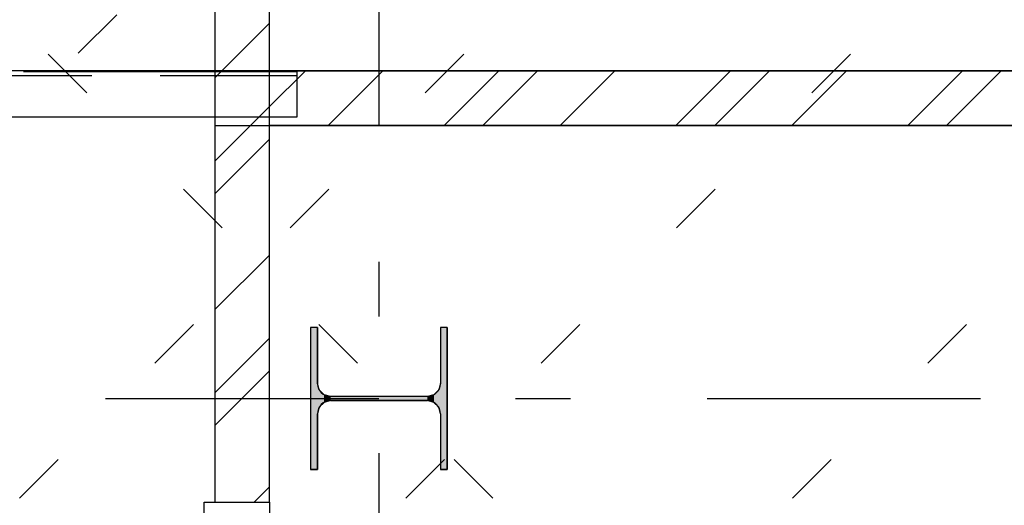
# Model space of a CAD drawing. Extents: x 2 to 87, y -108 to 11.
# Tile 281 of 352: x 38.17 to 39.971, y -33.803 to -32.914. Entities that reach past the tile are written whole.
import ezdxf

# ---------------------------------------------------------------- set-up
doc = ezdxf.new("R2010")
doc.units = 0
doc.header["$MEASUREMENT"] = 0
for name, pattern in [('DASHDOT', [1, 0.5, -0.25, 0, -0.25]), ('DOT', [0.25, 0, -0.25]), ('HIDDEN', [0.375, 0.25, -0.125])]:
    doc.linetypes.add(name, pattern=pattern)
for name, color, linetype in [('12', 7, 'CONTINUOUS'), ('18', 7, 'CONTINUOUS'), ('21', 7, 'CONTINUOUS'), ('25', 7, 'CONTINUOUS'), ('30', 7, 'CONTINUOUS'), ('5', 7, 'CONTINUOUS'), ('6', 7, 'CONTINUOUS'), ('7', 7, 'CONTINUOUS'), ('8', 7, 'CONTINUOUS')]:
    doc.layers.add(name, color=color, linetype=linetype)

# ---------------------------------------------------------------- blocks, each defined once
blk = doc.blocks.new('*N19')
at = {"layer": '7', "color": 62, "linetype": 'Continuous'}
for p, q in [((-0.1125, 0.13), (-0.125, 0.13)), ((-0.125, 0.13), (-0.125, -0.13)), ((-0.1125, 0.13), (-0.1125, 0.0277)), ((0.125, 0.13), (0.1125, 0.13)), ((0.1125, 0.13), (0.1125, 0.0277)), ((0.125, 0.13), (0.125, -0.13)), ((-0.1093, 0.0157), (-0.1125, 0.0277)), ((0.1125, 0.0277), (0.1093, 0.0157)), ((-0.1005, 0.007), (-0.1093, 0.0157)), ((-0.0885, 0.0037), (-0.1005, 0.007)), ((0.0885, 0.0037), (-0.0885, 0.0037)), ((0.1005, 0.007), (0.0885, 0.0037)), ((0.1093, 0.0157), (0.1005, 0.007)), ((-0.1093, -0.0158), (-0.1125, -0.0278)), ((-0.1005, -0.007), (-0.1093, -0.0158)), ((-0.0885, -0.0038), (-0.1005, -0.007)), ((0.0885, -0.0038), (-0.0885, -0.0038)), ((0.1005, -0.007), (0.0885, -0.0038)), ((0.1093, -0.0158), (0.1005, -0.007)), ((0.1125, -0.0278), (0.1093, -0.0158)), ((-0.1125, -0.0278), (-0.1125, -0.13)), ((0.1125, -0.0278), (0.1125, -0.13)), ((-0.1125, -0.13), (-0.125, -0.13)), ((0.125, -0.13), (0.1125, -0.13))]:
    blk.add_line(p, q, dxfattribs=at)
for points in [[(-0.1125, 0.13), (-0.125, 0.13), (-0.125, -0.13)], [(-0.1125, 0.13), (-0.1125, -0.13), (-0.125, -0.13)], [(-0.125, 0.13), (-0.125, 0.13), (-0.125, -0.13)], [(-0.1125, 0.13), (-0.1125, 0.13), (-0.1125, 0.0277)], [(0.125, 0.13), (0.1125, 0.13), (0.1125, -0.13)], [(0.125, 0.13), (0.125, -0.13), (0.1125, -0.13)], [(0.1125, 0.13), (0.1125, 0.13), (0.1125, 0.0277)], [(0.125, 0.13), (0.125, 0.13), (0.125, -0.13)], [(-0.1093, 0.0157), (-0.1125, 0.0277), (-0.1125, -0.0278)], [(0.1125, 0.0277), (0.1093, 0.0157), (0.1093, -0.0158)], [(0.1125, 0.0277), (0.1125, -0.0278), (0.1093, -0.0158)], [(-0.1093, 0.0157), (-0.1093, -0.0158), (-0.1125, -0.0278)], [(-0.1005, 0.007), (-0.1093, 0.0157), (-0.1093, -0.0158)], [(-0.1005, 0.007), (-0.1005, -0.007), (-0.1093, -0.0158)], [(-0.0885, 0.0037), (-0.1005, 0.007), (-0.1005, -0.007)], [(-0.0885, 0.0037), (-0.0885, -0.0038), (-0.1005, -0.007)], [(0.0885, 0.0037), (-0.0885, 0.0037), (-0.0885, -0.0038)], [(0.0885, 0.0037), (0.0885, -0.0038), (-0.0885, -0.0038)], [(0.1005, 0.007), (0.0885, 0.0037), (0.0885, -0.0038)], [(0.1005, 0.007), (0.1005, -0.007), (0.0885, -0.0038)], [(0.1093, 0.0157), (0.1005, 0.007), (0.1005, -0.007)], [(0.1093, 0.0157), (0.1093, -0.0158), (0.1005, -0.007)], [(-0.1125, -0.0278), (-0.1125, -0.0278), (-0.1125, -0.13)], [(0.1125, -0.0278), (0.1125, -0.0278), (0.1125, -0.13)]]:
    blk.add_solid(points, dxfattribs=at)

msp = doc.modelspace()

# ---------------------------------------------------------------- linework, layer by layer
at = {"layer": '12', "color": 1, "linetype": 'HIDDEN'}
for points in [[(38.6276, -29.8075), (38.5276, -29.8075), (38.5276, -33.1075), (38.6276, -33.1075)], [(38.6276, -33.0075), (43.8776, -33.0075), (43.8776, -33.1075), (38.6276, -33.1075)]]:
    msp.add_lwpolyline(points, close=True, dxfattribs=at)
at = {"layer": '18', "color": 7, "linetype": 'Continuous'}
for p, q in [((38.5276, -33.0205), (38.6276, -32.9205)), ((38.7344, -33.1075), (38.8344, -33.0075)), ((38.9466, -33.1075), (39.0466, -33.0075)), ((39.1587, -33.1075), (39.2587, -33.0075)), ((39.3708, -33.1075), (39.4708, -33.0075)), ((39.583, -33.1075), (39.683, -33.0075)), ((39.7951, -33.1075), (39.8951, -33.0075)), ((38.5276, -33.2327), (38.6276, -33.1327)), ((38.5276, -33.4448), (38.6276, -33.3448)), ((38.5276, -33.6569), (38.6276, -33.5569)), ((38.5992, -33.7975), (38.6276, -33.7691))]:
    msp.add_line(p, q, dxfattribs=at)
at = {"layer": '18', "color": 1, "linetype": 'Continuous'}
for points in [[(38.6276, -29.8075), (38.5276, -29.8075), (38.5276, -33.7975), (38.6276, -33.7975)], [(38.6276, -33.0075), (43.8776, -33.0075), (43.8776, -33.1075), (38.6276, -33.1075)]]:
    msp.add_lwpolyline(points, close=True, dxfattribs=at)
at = {"layer": '21', "color": 4, "linetype": 'Continuous'}
for p, q in [((38.6776, -33.0075), (36.4776, -33.0075)), ((38.6776, -33.0075), (38.6776, -33.0925)), ((38.6776, -33.0925), (36.4776, -33.0925))]:
    msp.add_line(p, q, dxfattribs=at)
at = {"layer": '21', "color": 4, "linetype": 'DASHDOT'}
msp.add_line((38.6776, -33.0097), (36.4776, -33.0097), dxfattribs=at)
at = {"layer": '21', "color": 4, "linetype": 'HIDDEN'}
msp.add_line((38.6776, -33.017), (36.4776, -33.017), dxfattribs=at)
at = {"layer": '25', "color": 62, "linetype": 'Continuous'}
for p, q in [((38.6276, -33.0731), (38.6931, -33.0075)), ((39.0174, -33.1075), (39.1174, -33.0075)), ((39.4417, -33.1075), (39.5417, -33.0075)), ((39.8659, -33.1075), (39.9659, -33.0075)), ((38.5276, -33.1731), (38.6276, -33.0731)), ((38.5276, -33.5973), (38.6276, -33.4973))]:
    msp.add_line(p, q, dxfattribs=at)
at = {"layer": '30', "color": 62, "linetype": 'Continuous'}
for p, q in [((38.5076, -33.7975), (38.5276, -33.7975)), ((38.5076, -33.8375), (38.5076, -33.7975)), ((38.6276, -33.7975), (38.6276, -33.8195))]:
    msp.add_line(p, q, dxfattribs=at)
at = {"layer": '5', "color": 7, "linetype": 'DASHDOT'}
for p, q in [((38.8276, -7.3075), (38.8276, -96.5075)), ((7.5276, -33.6075), (52.6276, -33.6075))]:
    msp.add_line(p, q, dxfattribs=at)
at = {"layer": '6', "color": 62, "linetype": 'Continuous'}
for p, q in [((38.5276, -29.8075), (38.5276, -33.7975)), ((38.6276, -33.0075), (38.6276, -32.9075)), ((49.6276, -33.0075), (38.6276, -33.0075)), ((38.6276, -33.7975), (38.6276, -33.1075)), ((38.6276, -33.1075), (43.7776, -33.1075)), ((38.5276, -33.7975), (38.6276, -33.7975))]:
    msp.add_line(p, q, dxfattribs=at)
at = {"layer": '7', "color": 62, "linetype": 'Continuous'}
for p, q in [((38.7151, -33.4775), (38.7026, -33.4775)), ((38.7026, -33.4775), (38.7026, -33.7375)), ((38.7151, -33.5798), (38.7151, -33.4775)), ((38.9526, -33.4775), (38.9401, -33.4775)), ((38.9401, -33.4775), (38.9401, -33.5798)), ((38.9526, -33.7375), (38.9526, -33.4775)), ((38.9161, -33.6038), (38.7391, -33.6038)), ((38.7391, -33.6113), (38.9161, -33.6113)), ((38.7151, -33.7375), (38.7151, -33.6353)), ((38.9401, -33.6353), (38.9401, -33.7375)), ((38.7026, -33.7375), (38.7151, -33.7375)), ((38.9401, -33.7375), (38.9526, -33.7375))]:
    msp.add_line(p, q, dxfattribs=at)
for centre, start, end in [((38.7391, -33.5798), 180, 270), ((38.9161, -33.5798), 270, 360), ((38.7391, -33.6353), 90, 180), ((38.9161, -33.6353), 360, 90)]:
    msp.add_arc(centre, 0.024, start, end, dxfattribs=at)
at = {"layer": '8', "color": 5, "linetype": 'DOT'}
for p, q in [((33.3276, -37.9253), (49.6276, -21.6253)), ((33.9626, -37.9974), (49.6276, -22.3324)), ((34.6697, -37.9974), (49.6276, -23.0395)), ((35.3768, -37.9974), (49.6276, -23.7466)), ((43.2431, -37.9974), (33.5276, -28.2819))]:
    msp.add_line(p, q, dxfattribs=at)

# ---------------------------------------------------------------- block references
at = {"layer": '7', "color": 62, "linetype": 'Continuous'}
msp.add_blockref('*N19', (38.8276, -33.6075), dxfattribs=at)

doc.saveas('drawing.dxf')
